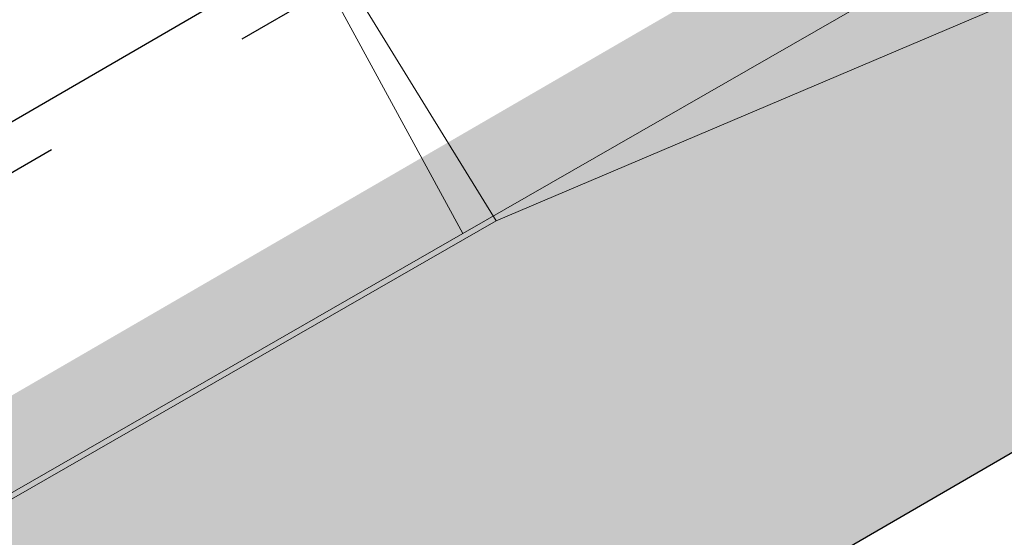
# Model space of a CAD drawing. Header units: metres. Extents: x 163628 to 167855, y 402678 to 405435.
# Tile 428 of 656: x 167385.633 to 167387.419, y 404855.953 to 404856.893. Entities that reach past the tile are written whole.
import ezdxf

# ---------------------------------------------------------------- set-up
doc = ezdxf.new("R2010")
doc.units = ezdxf.units.M
doc.linetypes.add('X-CA190022.004-UO-DWM_Snelfietsroute$0$VH-OPSLUITBAND_80X200', pattern=[14, 8, -2, 2, -2])
doc.layers.get('0').update_dxf_attribs({"lineweight": 25})
for name, color, linetype, lineweight in [('X-CA190022.004-UO-BGT_Ondergrond$0$GE_316_WGDFietspad_Vlak_GEM', 253, 'Continuous', 9), ('X-CA190022.004-UO-BGT_Ondergrond$0$GE_317_WGDVoetpad_Vlak_GEM', 253, 'Continuous', 9), ('X-CA190022.004-UO-BGT_Ondergrond$0$GE_367_OWGBerm_groenvoorziening_grasenk_GEM', 253, 'Continuous', 9), ('X-CA190022.004-UO-DTM inmeting$0$B-WE-VH-VERHARDING_ASFALT-G', 246, 'Continuous', 0), ('X-CA190022.004-UO-DTM inmeting$0$B-WE-VH-VERHARDING_KLINKERS-G', 246, 'Continuous', 0), ('X-CA190022.004-UO-DWM_Snelfietsroute$0$N-WE-VH-KANTOPSLUITING_ACHTERKANTBAND-G', 125, 'Continuous', 25), ('X-CA190022.004-UO-DWM_Snelfietsroute$0$N-WE-VH-KANTOPSLUITING_OPSLUITBAND_80X200-G', 125, 'X-CA190022.004-UO-DWM_Snelfietsroute$0$VH-OPSLUITBAND_80X200', 25)]:
    doc.layers.add(name, color=color, linetype=linetype, lineweight=lineweight)
doc.layers.add('X-CA190022.004-UO-DTM inmeting$0$X-XX-AL-MEETPUNT-S', color=246, linetype='Continuous', lineweight=0, plot=False)
doc.layers.add('X-CA190022.004-UO-KL_Wenstracé_v0.3$0$N-WE-KL-TRACE_WENSTRACE-G 1.0m', color=74, linetype='Continuous', lineweight=35, transparency=0.6)

# ---------------------------------------------------------------- blocks, each defined once
blk = doc.blocks.new('X-CA190022.004-UO-DTM inmeting$0$punt')
at = {"color": 0, "lineweight": -2}
blk.add_line((0, 0), (0, 0), dxfattribs=at)

msp = doc.modelspace()

# ---------------------------------------------------------------- linework, layer by layer
at = {"layer": 'X-CA190022.004-UO-BGT_Ondergrond$0$GE_316_WGDFietspad_Vlak_GEM', "flags": 128}
msp.add_lwpolyline([(167368.981, 404846.466), (167381.557, 404853.698), (167382.306, 404854.129), (167386.437, 404856.505), (167387.316, 404857.01), (167388.203, 404857.52), (167398.04, 404863.177)], dxfattribs=at)
at = {"layer": 'X-CA190022.004-UO-BGT_Ondergrond$0$GE_317_WGDVoetpad_Vlak_GEM', "flags": 128}
msp.add_lwpolyline([(167386.457, 404858.513), (167387.316, 404857.01), (167386.437, 404856.505), (167385.635, 404857.979), (167386.457, 404858.513)], dxfattribs=at)
at = {"layer": 'X-CA190022.004-UO-BGT_Ondergrond$0$GE_367_OWGBerm_groenvoorziening_grasenk_GEM', "flags": 128}
msp.add_lwpolyline([(167386.437, 404856.505), (167382.306, 404854.129), (167381.541, 404855.42), (167382.913, 404856.207), (167385.635, 404857.979), (167386.437, 404856.505)], dxfattribs=at)
at = {"layer": 'X-CA190022.004-UO-DTM inmeting$0$B-WE-VH-VERHARDING_ASFALT-G'}
msp.add_polyline3d([(167413.376, 404870.576, 9.069), (167409.294, 404868.793, 9.051), (167402.946, 404865.807, 9.04), (167397.19, 404862.576, 9.045), (167392.231, 404859.773, 9.029), (167387.419, 404856.919, 9.034), (167386.497, 404856.528, 9.036), (167382.221, 404854.07, 9.037), (167381.527, 404853.671, 9.03), (167374.765, 404849.697, 9.029), (167368.935, 404846.429, 9.02)], dxfattribs=at)
at = {"layer": 'X-CA190022.004-UO-DTM inmeting$0$B-WE-VH-VERHARDING_KLINKERS-G'}
msp.add_polyline3d([(167386.497, 404856.528, 9.036), (167385.7973, 404857.6653, 9.2132)], dxfattribs=at)
at = {"layer": 'X-CA190022.004-UO-DWM_Snelfietsroute$0$N-WE-VH-KANTOPSLUITING_ACHTERKANTBAND-G', "ltscale": 0.2, "flags": 128}
for points in [[(167381.5817, 404855.2899), (167381.9832, 404854.598), (167393.9345, 404861.5344)], [(167319.5226, 404816.7296), (167321.4679, 404817.8427), (167322.3338, 404818.3399), (167323.1993, 404818.8378), (167324.0645, 404819.3362), (167324.9294, 404819.8352), (167325.7939, 404820.3348), (167326.6581, 404820.835), (167327.5219, 404821.3358), (167327.7272, 404821.455), (167394.6523, 404860.2976)]]:
    msp.add_lwpolyline(points, dxfattribs=at)
at = {"layer": 'X-CA190022.004-UO-DWM_Snelfietsroute$0$N-WE-VH-KANTOPSLUITING_OPSLUITBAND_80X200-G', "ltscale": 0.2, "flags": 128}
msp.add_lwpolyline([(167381.5125, 404855.2497), (167381.9542, 404854.4886), (167393.9746, 404861.4652)], dxfattribs=at)
at = {"layer": 'X-CA190022.004-UO-KL_Wenstracé_v0.3$0$N-WE-KL-TRACE_WENSTRACE-G 1.0m', "ltscale": 0.2, "const_width": 1, "flags": 128}
msp.add_lwpolyline([(167369.6499, 404846.3646), (167373.1095, 404848.3725), (167377.4339, 404850.8823), (167381.7583, 404853.3922), (167386.0827, 404855.902), (167387.3651, 404856.6463), (167390.3606, 404858.3849)], dxfattribs=at)

# ---------------------------------------------------------------- block references
at = {"layer": 'X-CA190022.004-UO-DTM inmeting$0$X-XX-AL-MEETPUNT-S', "linetype": 'ByBlock', "lineweight": -2}
msp.add_blockref('X-CA190022.004-UO-DTM inmeting$0$punt', (167386.497, 404856.528, 9.036), dxfattribs=at)

doc.saveas('drawing.dxf')
